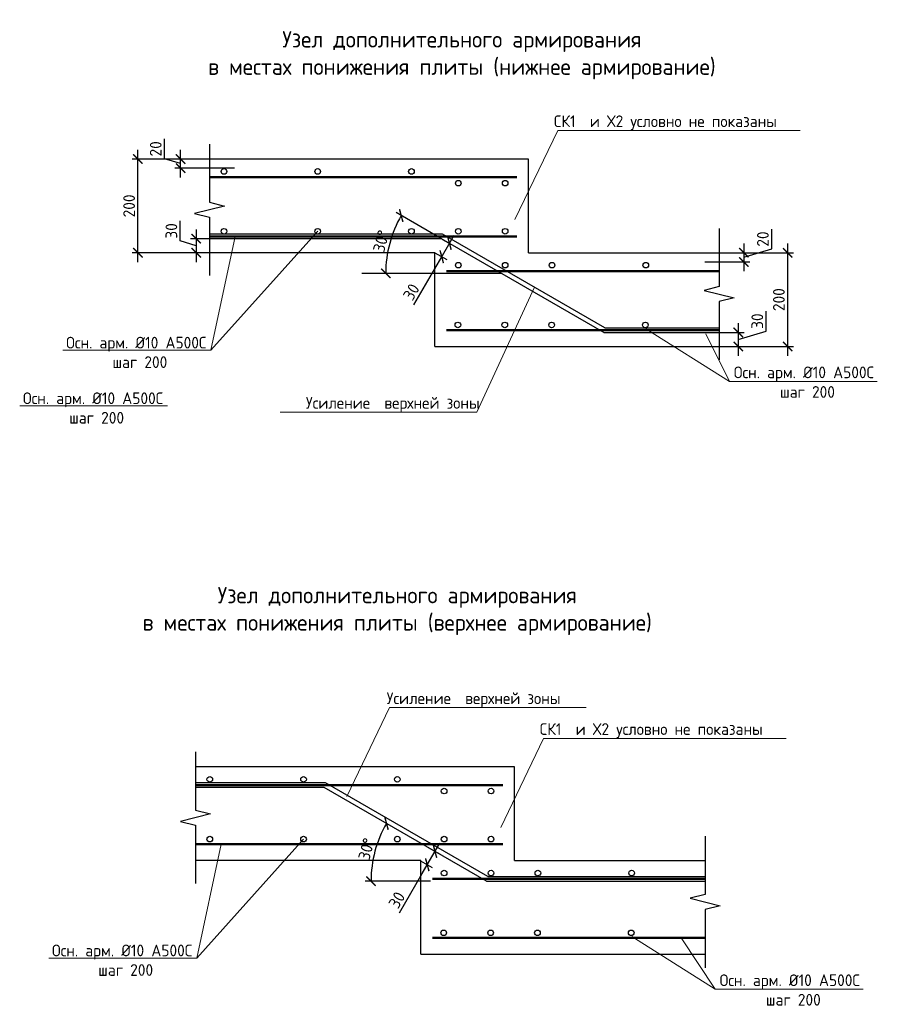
# Model space of a CAD drawing. Header units: millimetres. Extents: x -5898314 to 1055204, y -720802 to 1562611.
# Tile 362 of 362: x 1036906 to 1055204, y -251749 to -230736. Entities that reach past the tile are written whole.
import ezdxf
from ezdxf import colors
from ezdxf.entities.mleader import LeaderData, LeaderLine
from ezdxf.math import Vec2, Vec3

# ---------------------------------------------------------------- set-up
doc = ezdxf.new("R2010")
doc.units = ezdxf.units.MM
for name, color, linetype, lineweight in [('Арматура', 152, 'Continuous', 40), ('Перекрытие ж_бетон', 1, 'Continuous', 30), ('поз.', 2, 'Continuous', 25), ('РАЗМЕРЫ', 1, 'Continuous', 9), ('Узлы', 7, 'Continuous', 0)]:
    doc.layers.add(name, color=color, linetype=linetype, lineweight=lineweight)
doc.styles.add('GOST-2.304_Type-B', font='GOST_Common.ttf')
doc.styles.add('ГОСТ 2.304', font='GOST_Common.ttf')
doc.dimstyles.new('СПДС', dxfattribs={"dimscale": 100, "dimtxt": 2.5, "dimasz": 2, "dimexe": 1.25, "dimexo": 0, "dimtad": 1, "dimdec": 0, "dimrnd": 5, "dimtxsty": 'GOST-2.304_Type-B', "dimblk": 'ARCHTICK', "dimcen": 2.5, "dimdle": 2, "dimclrd": 1, "dimclre": 1, "dimclrt": 1, "dimadec": 0, "dimazin": 2, "dimtfac": 0.75, "dimtdec": 0, "dimtmove": 1, "dimatfit": 3, "dimfxl": 1, "dimtfillclr": 256, "dimtolj": 1, "dimarcsym": 1})

# ---------------------------------------------------------------- blocks, each defined once
blk = doc.blocks.new('_ArchTick')
at = {"color": 0, "linetype": 'ByBlock', "const_width": 0.15}
blk.add_lwpolyline([(-0.5, -0.5), (0.5, 0.5)], dxfattribs=at)
blk = doc.blocks.new('*D182')
at = {"color": 1, "lineweight": -2, "transparency": 16777216}
blk.add_line((1045673, -249121), (1044276, -249121), dxfattribs=at)
blk.add_arc((1046869, -249121), 2467, 150, 180, dxfattribs=at)
at = {"layer": 'DEFPOINTS', "color": 0, "lineweight": 0, "transparency": 16777216}
for p in [(1043405, -247121), (1044550, -248277), (1045673, -249121), (1046869, -249121), (1046869, -249121)]:
    blk.add_point(p, dxfattribs=at)
at = {"color": 1, "lineweight": -2, "transparency": 16777216, "xscale": 200, "yscale": 200, "zscale": 200}
for p, rotation in [((1044732, -247887), 59.99999999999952), ((1044401, -249121), 269.9999999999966)]:
    blk.add_blockref('_ArchTick', p, dxfattribs=dict(at, rotation=rotation))
at = {"color": 1, "transparency": 16777216, "insert": (1044304, -248434), "char_height": 250, "attachment_point": 5, "rotation": 75, "style": 'GOST-2.304_Type-B'}
blk.add_mtext('\\A1;30°', dxfattribs=at)
blk = doc.blocks.new('_None')
blk = doc.blocks.new('*D183')
at = {"layer": 'DEFPOINTS', "color": 0, "lineweight": 0, "transparency": 16777216}
for p in [(1045620, -248400), (1045767, -248485), (1045455, -248685)]:
    blk.add_point(p, dxfattribs=at)
at = {"layer": 'РАЗМЕРЫ', "color": 1, "lineweight": -2, "transparency": 16777216}
for p, q in [((1045502, -248943), (1045867, -248312)), ((1045620, -248400), (1045875, -248547)), ((1045008, -249799), (1045602, -248770)), ((1045455, -248685), (1045710, -248832))]:
    blk.add_line(p, q, dxfattribs=at)
at = {"layer": 'РАЗМЕРЫ', "color": 1, "lineweight": -2, "transparency": 16777216, "xscale": 200, "yscale": 200, "zscale": 200}
for p, rotation in [((1045767, -248485), 60.0000000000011), ((1045602, -248770), 240.0000000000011)]:
    blk.add_blockref('_ArchTick', p, dxfattribs=dict(at, rotation=rotation))
at = {"layer": 'РАЗМЕРЫ', "color": 1, "transparency": 16777216, "insert": (1044952, -249522), "char_height": 250, "attachment_point": 5, "rotation": 60, "style": 'GOST-2.304_Type-B'}
blk.add_mtext('\\A1;30', dxfattribs=at)
blk = doc.blocks.new('*D174')
at = {"layer": 'DEFPOINTS', "color": 0, "lineweight": 0, "transparency": 16777216}
for p in [(1051578, -235710), (1051578, -237710), (1053291, -237710)]:
    blk.add_point(p, dxfattribs=at)
at = {"layer": 'РАЗМЕРЫ', "color": 1, "lineweight": -2, "transparency": 16777216}
for p, q in [((1053291, -235510), (1053291, -237910)), ((1051578, -235710), (1053416, -235710)), ((1051578, -237710), (1053416, -237710))]:
    blk.add_line(p, q, dxfattribs=at)
at = {"layer": 'РАЗМЕРЫ', "color": 1, "lineweight": -2, "transparency": 16777216, "xscale": 200, "yscale": 200, "zscale": 200}
for p, rotation in [((1053291, -235710), 90), ((1053291, -237710), 270)]:
    blk.add_blockref('_ArchTick', p, dxfattribs=dict(at, rotation=rotation))
at = {"layer": 'РАЗМЕРЫ', "color": 1, "lineweight": 0, "transparency": 16777216, "insert": (1053104, -236710), "char_height": 250, "attachment_point": 5, "rotation": 90, "style": 'GOST-2.304_Type-B'}
blk.add_mtext('\\A1;200', dxfattribs=at)
blk = doc.blocks.new('*D175')
at = {"layer": 'DEFPOINTS', "color": 0, "lineweight": 0, "transparency": 16777216}
for p in [(1051666, -235710), (1051528, -235905), (1052357, -235905)]:
    blk.add_point(p, dxfattribs=at)
at = {"layer": 'РАЗМЕРЫ', "color": 1, "lineweight": -2, "transparency": 16777216}
for p, q in [((1052951, -235629), (1052951, -235204)), ((1052357, -235510), (1052357, -236105)), ((1051666, -235710), (1052482, -235710)), ((1052357, -235807), (1052951, -235629)), ((1051528, -235905), (1052482, -235905))]:
    blk.add_line(p, q, dxfattribs=at)
at = {"layer": 'РАЗМЕРЫ', "color": 1, "lineweight": -2, "transparency": 16777216, "xscale": 200, "yscale": 200, "zscale": 200}
for p, rotation in [((1052357, -235710), 90), ((1052357, -235905), 270)]:
    blk.add_blockref('_ArchTick', p, dxfattribs=dict(at, rotation=rotation))
at = {"layer": 'РАЗМЕРЫ', "color": 1, "lineweight": 0, "transparency": 16777216, "insert": (1052763, -235417), "char_height": 250, "attachment_point": 5, "rotation": 90, "style": 'GOST-2.304_Type-B'}
blk.add_mtext('\\A1;20', dxfattribs=at)
blk = doc.blocks.new('*D176')
at = {"layer": 'DEFPOINTS', "color": 0, "lineweight": 0, "transparency": 16777216}
for p in [(1051491, -237410), (1051433, -237710), (1052237, -237710)]:
    blk.add_point(p, dxfattribs=at)
at = {"layer": 'РАЗМЕРЫ', "color": 1, "lineweight": -2, "transparency": 16777216}
for p, q in [((1052830, -237382), (1052830, -236957)), ((1052237, -237210), (1052237, -237910)), ((1051491, -237410), (1052362, -237410)), ((1052237, -237560), (1052830, -237382)), ((1051433, -237710), (1052362, -237710))]:
    blk.add_line(p, q, dxfattribs=at)
at = {"layer": 'РАЗМЕРЫ', "color": 1, "lineweight": -2, "transparency": 16777216, "xscale": 200, "yscale": 200, "zscale": 200}
for p, rotation in [((1052237, -237410), 90), ((1052237, -237710), 270)]:
    blk.add_blockref('_ArchTick', p, dxfattribs=dict(at, rotation=rotation))
at = {"layer": 'РАЗМЕРЫ', "color": 1, "lineweight": 0, "transparency": 16777216, "insert": (1052643, -237169), "char_height": 250, "attachment_point": 5, "rotation": 90, "style": 'GOST-2.304_Type-B'}
blk.add_mtext('\\A1;30', dxfattribs=at)
blk = doc.blocks.new('*D184')
at = {"color": 1, "lineweight": -2, "transparency": 16777216}
blk.add_line((1045903, -235410), (1044938, -234853), dxfattribs=at)
blk.add_arc((1047183, -236149), 2467, 150, 180, dxfattribs=at)
at = {"layer": 'DEFPOINTS', "color": 0, "lineweight": 0, "transparency": 16777216}
for p in [(1044865, -235305), (1045903, -235410), (1044209, -236149), (1047171, -236149), (1049367, -237410)]:
    blk.add_point(p, dxfattribs=at)
at = {"color": 1, "lineweight": -2, "transparency": 16777216, "xscale": 200, "yscale": 200, "zscale": 200}
for p, rotation in [((1045046, -234915), 60.00000000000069), ((1044716, -236149), 270)]:
    blk.add_blockref('_ArchTick', p, dxfattribs=dict(at, rotation=rotation))
at = {"color": 1, "transparency": 16777216, "insert": (1044619, -235462), "char_height": 250, "attachment_point": 5, "rotation": 75, "style": 'GOST-2.304_Type-B'}
blk.add_mtext('\\A1;30°', dxfattribs=at)
blk = doc.blocks.new('*D177')
at = {"layer": 'DEFPOINTS', "color": 0, "lineweight": 0, "transparency": 16777216}
for p in [(1040339, -233710), (1041486, -233710), (1041486, -233905)]:
    blk.add_point(p, dxfattribs=at)
at = {"layer": 'РАЗМЕРЫ', "color": 1, "lineweight": -2, "transparency": 16777216}
for p, q in [((1039996, -233704), (1039996, -233279)), ((1040339, -234105), (1040339, -233510)), ((1040339, -233807), (1039996, -233704)), ((1041486, -233710), (1040214, -233710)), ((1041486, -233905), (1040214, -233905))]:
    blk.add_line(p, q, dxfattribs=at)
at = {"layer": 'РАЗМЕРЫ', "color": 1, "lineweight": -2, "transparency": 16777216, "xscale": 200, "yscale": 200, "zscale": 200}
for p, rotation in [((1040339, -233710), 90), ((1040339, -233905), 270)]:
    blk.add_blockref('_ArchTick', p, dxfattribs=dict(at, rotation=rotation))
at = {"layer": 'РАЗМЕРЫ', "color": 1, "lineweight": 0, "transparency": 16777216, "insert": (1039808, -233492), "char_height": 250, "attachment_point": 5, "rotation": 90, "style": 'GOST-2.304_Type-B'}
blk.add_mtext('\\A1;20', dxfattribs=at)
blk = doc.blocks.new('*D179')
at = {"layer": 'DEFPOINTS', "color": 0, "lineweight": 0, "transparency": 16777216}
for p in [(1039428, -233710), (1041353, -233710), (1041199, -235710)]:
    blk.add_point(p, dxfattribs=at)
at = {"layer": 'РАЗМЕРЫ', "color": 1, "lineweight": -2, "transparency": 16777216}
for p, q in [((1039428, -235910), (1039428, -233510)), ((1041353, -233710), (1039303, -233710)), ((1041199, -235710), (1039303, -235710))]:
    blk.add_line(p, q, dxfattribs=at)
at = {"layer": 'РАЗМЕРЫ', "color": 1, "lineweight": -2, "transparency": 16777216, "xscale": 200, "yscale": 200, "zscale": 200}
for p, rotation in [((1039428, -233710), 90), ((1039428, -235710), 270)]:
    blk.add_blockref('_ArchTick', p, dxfattribs=dict(at, rotation=rotation))
at = {"layer": 'РАЗМЕРЫ', "color": 1, "lineweight": 0, "transparency": 16777216, "insert": (1039241, -234710), "char_height": 250, "attachment_point": 5, "rotation": 90, "style": 'GOST-2.304_Type-B'}
blk.add_mtext('\\A1;200', dxfattribs=at)
blk = doc.blocks.new('*D180')
at = {"layer": 'DEFPOINTS', "color": 0, "lineweight": 0, "transparency": 16777216}
for p in [(1041263, -235410), (1040673, -235710), (1041263, -235710)]:
    blk.add_point(p, dxfattribs=at)
at = {"layer": 'РАЗМЕРЫ', "color": 1, "lineweight": -2, "transparency": 16777216}
for p, q in [((1040329, -235457), (1040329, -235032)), ((1040673, -235210), (1040673, -235910)), ((1040673, -235560), (1040329, -235457)), ((1041263, -235410), (1040548, -235410)), ((1041263, -235710), (1040548, -235710))]:
    blk.add_line(p, q, dxfattribs=at)
at = {"layer": 'РАЗМЕРЫ', "color": 1, "lineweight": -2, "transparency": 16777216, "xscale": 200, "yscale": 200, "zscale": 200}
for p, rotation in [((1040673, -235410), 90), ((1040673, -235710), 270)]:
    blk.add_blockref('_ArchTick', p, dxfattribs=dict(at, rotation=rotation))
at = {"layer": 'РАЗМЕРЫ', "color": 1, "lineweight": 0, "transparency": 16777216, "insert": (1040142, -235244), "char_height": 250, "attachment_point": 5, "rotation": 90, "style": 'GOST-2.304_Type-B'}
blk.add_mtext('\\A1;30', dxfattribs=at)
blk = doc.blocks.new('*D185')
at = {"layer": 'DEFPOINTS', "color": 0, "lineweight": 0, "transparency": 16777216}
for p in [(1045929, -235425), (1046076, -235510), (1045764, -235710)]:
    blk.add_point(p, dxfattribs=at)
at = {"layer": 'РАЗМЕРЫ', "color": 1, "lineweight": -2, "transparency": 16777216}
for p, q in [((1045811, -235968), (1046176, -235336)), ((1045929, -235425), (1046184, -235572)), ((1045764, -235710), (1046019, -235857)), ((1045317, -236824), (1045911, -235795))]:
    blk.add_line(p, q, dxfattribs=at)
at = {"layer": 'РАЗМЕРЫ', "color": 1, "lineweight": -2, "transparency": 16777216, "xscale": 200, "yscale": 200, "zscale": 200}
for p, rotation in [((1046076, -235510), 59.99999999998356), ((1045911, -235795), 239.9999999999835)]:
    blk.add_blockref('_ArchTick', p, dxfattribs=dict(at, rotation=rotation))
at = {"layer": 'РАЗМЕРЫ', "color": 1, "transparency": 16777216, "insert": (1045261, -236546), "char_height": 250, "attachment_point": 5, "rotation": 60, "style": 'GOST-2.304_Type-B'}
blk.add_mtext('\\A1;30', dxfattribs=at)

msp = doc.modelspace()

# ---------------------------------------------------------------- linework, layer by layer
at = {"color": 1}
msp.add_line((1047171.21, -236148.91), (1044209.38, -236148.91), dxfattribs=at)
at = {"color": 252, "lineweight": 50, "true_color": 0x939598}
for points in [[(1047514.47, -234099.45), (1040958.51, -234099.45)], [(1047514.47, -235360.45), (1040958.51, -235360.45)], [(1051833.7, -236099.45), (1046014.52, -236099.45)], [(1051833.7, -237360.45), (1046014.52, -237360.45)], [(1047212.17, -247071.66), (1040656.2, -247071.66)], [(1047212.17, -248332.66), (1040656.2, -248332.66)], [(1051531.39, -249071.66), (1045712.21, -249071.66)], [(1051531.39, -250332.66), (1045712.21, -250332.66)]]:
    msp.add_lwpolyline(points, dxfattribs=at)
at = {"color": 3, "linetype": 'Continuous', "lineweight": 30}
for centre in [(1041264.47, -233975), (1043264.47, -233975), (1046264.47, -234224.64), (1047264.47, -234224.64), (1046264.47, -235251), (1047264.47, -235251), (1046264.49, -235975), (1047264.49, -235975), (1048264.49, -235975), (1050264.49, -235975), (1046255.8, -237250.81), (1047255.8, -237250.81), (1048255.8, -237250.81), (1050255.8, -237250.81), (1040962.17, -246947.21), (1042962.17, -246947.21), (1045962.17, -247196.85), (1046962.17, -247196.85), (1045962.17, -248223.21), (1046962.17, -248223.21), (1045962.19, -248947.21), (1046962.19, -248947.21), (1047962.19, -248947.21), (1049962.19, -248947.21), (1045953.5, -250223.02), (1046953.5, -250223.02), (1047953.5, -250223.02), (1049953.5, -250223.02)]:
    msp.add_circle(centre, 60, dxfattribs=at)
at = {"color": 9, "linetype": 'Continuous', "lineweight": 30, "true_color": 0xc7c8ca}
for centre in [(1041264.47, -233975), (1043264.47, -233975), (1045264.47, -233975), (1046264.47, -234224.64), (1047264.47, -234224.64), (1041264.47, -235251), (1043264.47, -235251), (1045264.47, -235251), (1046264.47, -235251), (1047264.47, -235251), (1046264.49, -235975), (1047264.49, -235975), (1048264.49, -235975), (1050264.49, -235975), (1046255.8, -237250.81), (1047255.8, -237250.81), (1048255.8, -237250.81), (1050255.8, -237250.81), (1040962.17, -246947.21), (1042962.17, -246947.21), (1044962.17, -246947.21), (1045962.17, -247196.85), (1046962.17, -247196.85), (1040962.17, -248223.21), (1042962.17, -248223.21), (1044962.17, -248223.21), (1045962.17, -248223.21), (1046962.17, -248223.21), (1045962.19, -248947.21), (1046962.19, -248947.21), (1047962.19, -248947.21), (1049962.19, -248947.21), (1045953.5, -250223.02), (1046953.5, -250223.02), (1047953.5, -250223.02), (1049953.5, -250223.02)]:
    msp.add_circle(centre, 60, dxfattribs=at)
at = {"layer": 'Арматура', "color": 2, "lineweight": 0}
for p, q in [((1043264.47, -235251), (1040985.43, -237789.85)), ((1040985.43, -237789.85), (1041503.41, -235360.45)), ((1050268.23, -237329.81), (1052047.29, -238454.05)), ((1052047.29, -238454.05), (1051546.95, -237443.02)), ((1040985.43, -237789.85), (1037828.24, -237789.85)), ((1052047.29, -238454.05), (1055204.48, -238454.05)), ((1040063.1, -238976.73), (1036905.91, -238976.73)), ((1042962.17, -248223.21), (1040683.12, -250762.06)), ((1040683.12, -250762.06), (1041201.11, -248332.66)), ((1049965.92, -250302.02), (1051744.99, -251426.26)), ((1051744.99, -251426.26), (1051017.71, -250332.66)), ((1040683.12, -250762.06), (1037525.93, -250762.06)), ((1051744.99, -251426.26), (1054902.17, -251426.26))]:
    msp.add_line(p, q, dxfattribs=at)
at = {"layer": 'Перекрытие ж_бетон', "color": 7, "linetype": 'Continuous', "lineweight": 30}
for p, q in [((1047764.49, -233710), (1040958.51, -233710)), ((1047764.49, -235710), (1047764.49, -233710)), ((1045764.49, -235710), (1040958.51, -235710)), ((1045764.49, -237709.81), (1045764.49, -235710)), ((1047764.49, -235710), (1051833.7, -235710)), ((1045764.49, -237709.81), (1051825.01, -237709.81)), ((1047462.19, -246682.21), (1040656.2, -246682.21)), ((1047462.19, -248682.21), (1047462.19, -246682.21)), ((1045462.19, -248682.21), (1040656.2, -248682.21)), ((1045462.19, -250682.02), (1045462.19, -248682.21)), ((1047462.19, -248682.21), (1051531.39, -248682.21)), ((1045462.19, -250682.02), (1051522.7, -250682.02))]:
    msp.add_line(p, q, dxfattribs=at)
at = {"layer": 'Перекрытие ж_бетон', "color": 3, "linetype": 'Continuous', "lineweight": 30}
for p, q in [((1045929.7, -235311), (1040958.51, -235311)), ((1049393.8, -237311), (1045929.7, -235311)), ((1045903.2, -235409.91), (1040958.51, -235409.91)), ((1049367.3, -237409.91), (1045903.2, -235409.91)), ((1049367.3, -237409.91), (1051833.7, -237409.91)), ((1049393.8, -237311), (1051833.7, -237311)), ((1043431.31, -247022.21), (1040656.2, -247022.21)), ((1046895.41, -249022.21), (1043431.31, -247022.21)), ((1043404.81, -247121.12), (1040656.2, -247121.12)), ((1046868.91, -249121.12), (1043404.81, -247121.12)), ((1046868.91, -249121.12), (1051531.39, -249121.12)), ((1046895.41, -249022.21), (1051531.39, -249022.21))]:
    msp.add_line(p, q, dxfattribs=at)
at = {"layer": 'поз.', "linetype": 'Continuous'}
for points in [[(1040958.51, -233390.89), (1040958.51, -234632.89), (1041278.51, -234712.89), (1040638.51, -234872.89), (1040958.51, -234952.89), (1040958.51, -236194.89)], [(1051833.7, -235190.89), (1051833.7, -236432.89), (1051513.7, -236512.89), (1052153.7, -236672.89), (1051833.7, -236752.89), (1051833.7, -237994.89)], [(1040656.2, -246363.1), (1040656.2, -247605.1), (1040976.2, -247685.1), (1040336.2, -247845.1), (1040656.2, -247925.1), (1040656.2, -249167.1)], [(1051531.39, -248163.1), (1051531.39, -249405.1), (1051211.39, -249485.1), (1051851.39, -249645.1), (1051531.39, -249725.1), (1051531.39, -250967.1)]]:
    msp.add_lwpolyline(points, dxfattribs=at)

# ---------------------------------------------------------------- texts
at = {"layer": 'Арматура', "color": 2, "lineweight": 0, "char_height": 250, "width": 3270.9984, "attachment_point": 5, "style": 'ГОСТ 2.304'}
for insert in [(1039393.67, -237627.65), (1053639.05, -238262.62), (1038471.35, -238814.52), (1039091.37, -250599.86), (1053336.74, -251234.83)]:
    msp.add_mtext(' \\PОсн. арм. %%C10 А500С\\P шаг 200', dxfattribs=dict(at, insert=insert))
at = {"layer": 'Узлы', "color": 80, "linetype": 'Continuous', "lineweight": 0, "char_height": 350, "width": 10464.9604, "attachment_point": 5, "style": 'GOST-2.304_Type-B'}
for s, insert in [('\\pxi0.391,qc;Узел дополнительного армирования \\Pв местах понижения плиты (нижнее армирование)', (1046272.31, -231494.42)), ('\\pxi0.391,qc;Узел дополнительного армирования \\Pв местах понижения плиты (верхнее армирование)', (1044892.6, -243355.2))]:
    msp.add_mtext(s, dxfattribs=dict(at, insert=insert))

# ---------------------------------------------------------------- dimensions: what is measured, and where the dimension line sits
at = {"color": 1}
for base, line1, line2, picture, middle in [((1044864.57, -235305), ((1049367.3, -237409.91), (1045903.2, -235409.91)), ((1047171.21, -236148.91), (1044209.38, -236148.91)), '*D184', (1044618.73, -235461.76)), ((1044550.29, -248277.21), ((1046868.91, -249121.12), (1043404.81, -247121.12)), ((1046868.91, -249121.12), (1045673.09, -249121.12)), '*D182', (1044304.46, -248433.97))]:
    dim = msp.add_angular_dim_2l(base=base, line1=line1, line2=line2, dimstyle='СПДС', dxfattribs=at)
    dim.commit()
    dim.dimension.update_dxf_attribs({"geometry": picture, "text_midpoint": middle})
at = {"layer": 'РАЗМЕРЫ', "color": 1, "lineweight": 0}
for base, p1, p2, picture, middle in [((1040339.49117456, -233709.99554329), (1041486.25095067, -233904.99554329), (1041486.25095067, -233709.99554329), '*D177', (1039808.24117456, -233641.87054329)), ((1039428.17, -233710), (1041198.72, -235710), (1041352.68, -233710), '*D179', (1039240.67, -234710)), ((1040673.05, -235710), (1041262.98, -235409.91), (1041262.98, -235710), '*D180', (1040141.8, -235394.33)), ((1052356.97663108, -235904.99554329), (1051665.98589432, -235709.99554329), (1051527.7342423, -235904.99554329), '*D175', (1052763.22663108, -235566.87054329)), ((1053291.18, -237710), (1051577.52, -235710), (1051577.52, -237710), '*D174', (1053103.68, -236710)), ((1052236.7, -237710), (1051491.4, -237409.91), (1051433.17, -237710), '*D176', (1052642.95, -237319.33))]:
    dim = msp.add_linear_dim(base=base, p1=p1, p2=p2, angle=90, dimstyle='СПДС', override={"dimlfac": 0.1}, dxfattribs=at)
    dim.commit()
    dim.dimension.update_dxf_attribs({"geometry": picture, "text_midpoint": middle})
at = {"layer": 'РАЗМЕРЫ'}
for base, p1, p2, picture, middle in [((1046075.79, -235509.56), (1045764.49, -235710), (1045929.11, -235424.87), '*D185', (1045246.74, -236538.45)), ((1045766.78, -248484.8), (1045455.48, -248685.24), (1045620.1, -248400.12), '*D183', (1044937.73, -249513.7))]:
    dim = msp.add_linear_dim(base=base, p1=p1, p2=p2, angle=60, dimstyle='СПДС', override={"dimlfac": 0.1, "dimrnd": 10}, dxfattribs=at)
    dim.commit()
    dim.dimension.update_dxf_attribs({"geometry": picture, "text_midpoint": middle, "dimtype": 161})

# ---------------------------------------------------------------- leaders
ml = msp.add_multileader_mtext('Standard', dxfattribs=at)
ml.set_content('СК1  и Х2 условно не показаны', color=256, style='GOST-2.304_Type-B')
ml.set_leader_properties(color=256, linetype='ByLayer', lineweight=15)
ml.set_arrow_properties(name='NONE')
ml.build(insert=Vec2(0, 0))
ml.multileader.update_dxf_attribs({"text_left_attachment_type": 6, "text_right_attachment_type": 6, "dogleg_length": 0.1, "arrow_head_size": 18})
ctx = ml.context
ctx.base_point, ctx.char_height, ctx.arrow_head_size, ctx.landing_gap_size, ctx.plane_origin = Vec3(1048387.93, -233102.93), 250, 18, 20, Vec3(1038832.83, -232146.55)
ctx.left_attachment, ctx.right_attachment, ctx.text_align_type = 6, 6, 1
notes = []
notes.append((ctx, [(0, (1, 1, 0), (1048387.83, -233102.93), (1, 0), 0.1, [(0, [(1047473.43, -235000.68)], 0, [])])]))
ctx.mtext.insert, ctx.mtext.alignment, ctx.mtext.flow_direction = Vec3(1050683.5, -232777.93), 2, 5
ml = msp.add_multileader_mtext('Standard', dxfattribs=at)
ml.set_content('Усиление  верхней зоны ', color=256, style='GOST-2.304_Type-B')
ml.set_leader_properties(color=256, linetype='ByLayer', lineweight=15)
ml.set_arrow_properties(name='NONE')
ml.build(insert=Vec2(0, 0))
ml.multileader.update_dxf_attribs({"text_left_attachment_type": 6, "text_right_attachment_type": 6, "dogleg_length": 0.1, "arrow_head_size": 18})
ctx = ml.context
ctx.base_point, ctx.char_height, ctx.arrow_head_size, ctx.landing_gap_size, ctx.plane_origin = Vec3(1043074.01, -239113.23), 250, 18, 20, Vec3(1037080.16, -238111.21)
ctx.left_attachment, ctx.right_attachment, ctx.text_align_type = 6, 6, 1
notes.append((ctx, [(1, (1, 1, 0), (1046658.43, -239113.23), (-1, 0), 0.1, [(0, [(1047887.05, -236441.07)], 0, [])])]))
ctx.mtext.insert, ctx.mtext.alignment, ctx.mtext.flow_direction = Vec3(1044866.17, -238788.23), 2, 5
ml = msp.add_multileader_mtext('Standard', dxfattribs=at)
ml.set_content('Усиление  верхней зоны ', color=256, style='GOST-2.304_Type-B')
ml.set_leader_properties(color=256, linetype='ByLayer', lineweight=15)
ml.set_arrow_properties(name='NONE')
ml.build(insert=Vec2(0, 0))
ml.multileader.update_dxf_attribs({"text_left_attachment_type": 6, "text_right_attachment_type": 6, "dogleg_length": 0.1, "arrow_head_size": 18})
ctx = ml.context
ctx.base_point, ctx.char_height, ctx.arrow_head_size, ctx.landing_gap_size, ctx.plane_origin = Vec3(1044797.91, -245417.83), 250, 18, 20, Vec3(1035242.81, -244461.45)
ctx.left_attachment, ctx.right_attachment, ctx.text_align_type = 6, 6, 1
notes.append((ctx, [(0, (1, 1, 0), (1044797.81, -245417.83), (1, 0), 0.1, [(0, [(1043883.41, -247315.58)], 0, [])])]))
ctx.mtext.insert, ctx.mtext.alignment, ctx.mtext.flow_direction = Vec3(1046590.06, -245092.83), 2, 5
ml = msp.add_multileader_mtext('Standard', dxfattribs=at)
ml.set_content('СК1  и Х2 условно не показаны', color=256, style='GOST-2.304_Type-B')
ml.set_leader_properties(color=256, linetype='ByLayer', lineweight=15)
ml.set_arrow_properties(name='NONE')
ml.build(insert=Vec2(0, 0))
ml.multileader.update_dxf_attribs({"text_left_attachment_type": 6, "text_right_attachment_type": 6, "dogleg_length": 0.1, "arrow_head_size": 18})
ctx = ml.context
ctx.base_point, ctx.char_height, ctx.arrow_head_size, ctx.landing_gap_size, ctx.plane_origin = Vec3(1048085.62, -246075.14), 250, 18, 20, Vec3(1038530.53, -245118.76)
ctx.left_attachment, ctx.right_attachment, ctx.text_align_type = 6, 6, 1
notes.append((ctx, [(0, (1, 1, 0), (1048085.52, -246075.14), (1, 0), 0.1, [(0, [(1047171.13, -247972.89)], 0, [])])]))
ctx.mtext.insert, ctx.mtext.alignment, ctx.mtext.flow_direction = Vec3(1050381.19, -245750.14), 2, 5
for ctx, leaders in notes:
    for number, flags, end, landing, length, lines in leaders:
        leader = LeaderData()
        leader.index, (leader.has_last_leader_line, leader.has_dogleg_vector, leader.attachment_direction) = number, flags
        leader.last_leader_point, leader.dogleg_vector, leader.dogleg_length = Vec3(end), Vec3(landing), length
        for number, points, colour, breaks in lines:
            line = LeaderLine()
            line.index, line.vertices, line.color, line.breaks = number, Vec3.list(points), colors.encode_raw_color(colour), breaks
            leader.lines.append(line)
        ctx.leaders.append(leader)

doc.saveas('drawing.dxf')
